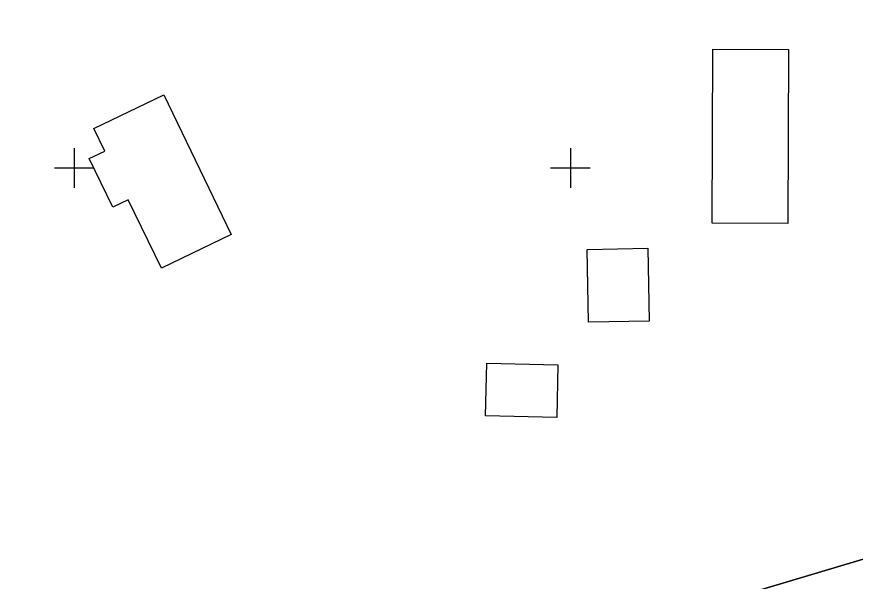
# Model space of a CAD drawing. Extents: x 597961 to 601397, y 6602961 to 6613501.
# Drawn here: x 599844.2 to 599928.7, y 6606608.3 to 6606665.2 of the extents above; entities that cross this region are included whole.
import ezdxf

# ---------------------------------------------------------------- set-up
doc = ezdxf.new("R2010")
doc.units = 0
for name, color, linetype in [('Hoone Elu- või ühiskondlik hoone', 7, 'Continuous'), ('Hoone Kõrval- või tootmishoone', 7, 'Continuous'), ('PIIR', 7, 'Continuous'), ('VORK', 7, 'Continuous')]:
    doc.layers.add(name, color=color, linetype=linetype)

msp = doc.modelspace()

# ---------------------------------------------------------------- linework, layer by layer
at = {"layer": 'Hoone Elu- või ühiskondlik hoone'}
for points in [[(599921.979, 6606661.956), (599921.92, 6606644.407), (599914.284, 6606644.433), (599914.343, 6606661.981)], [(599859.045, 6606657.368), (599865.834, 6606643.295), (599858.783, 6606639.894), (599855.453, 6606646.797), (599853.889, 6606646.042), (599851.524, 6606650.946), (599853.087, 6606651.7), (599851.994, 6606653.967)]]:
    msp.add_lwpolyline(points, close=True, dxfattribs=at)
at = {"layer": 'Hoone Kõrval- või tootmishoone'}
for points in [[(599907.943, 6606634.573), (599901.827, 6606634.465), (599901.697, 6606641.793), (599907.813, 6606641.901)], [(599898.638, 6606624.858), (599891.465, 6606625.012), (599891.579, 6606630.324), (599898.752, 6606630.17)]]:
    msp.add_lwpolyline(points, close=True, dxfattribs=at)
at = {"layer": 'PIIR'}
for points in [[(599792.51, 6606693.74), (599905.97, 6606696.72), (599913.57, 6606697.03), (600000.71, 6606695.08), (599940.76, 6606613.94), (599835.75, 6606582.57)], [(600000.71, 6606695.08), (600029.75, 6606694.44), (600124.89, 6606692.41), (600129.09, 6606627.75), (599772.82, 6606387.45), (599768.65, 6606384.64), (599684.41, 6606444.57), (599700.06, 6606463.89), (599727.93, 6606499.61), (599683.79, 6606685.05), (599683.48, 6606690.63), (599792.51, 6606693.74), (599835.75, 6606582.57), (599940.76, 6606613.94)]]:
    msp.add_lwpolyline(points, close=True, dxfattribs=at)
at = {"layer": 'VORK'}
for p, q in [((599850, 6606652), (599850, 6606648)), ((599900, 6606652), (599900, 6606648)), ((599848, 6606650), (599852, 6606650)), ((599898, 6606650), (599902, 6606650))]:
    msp.add_line(p, q, dxfattribs=at)

doc.saveas('drawing.dxf')
